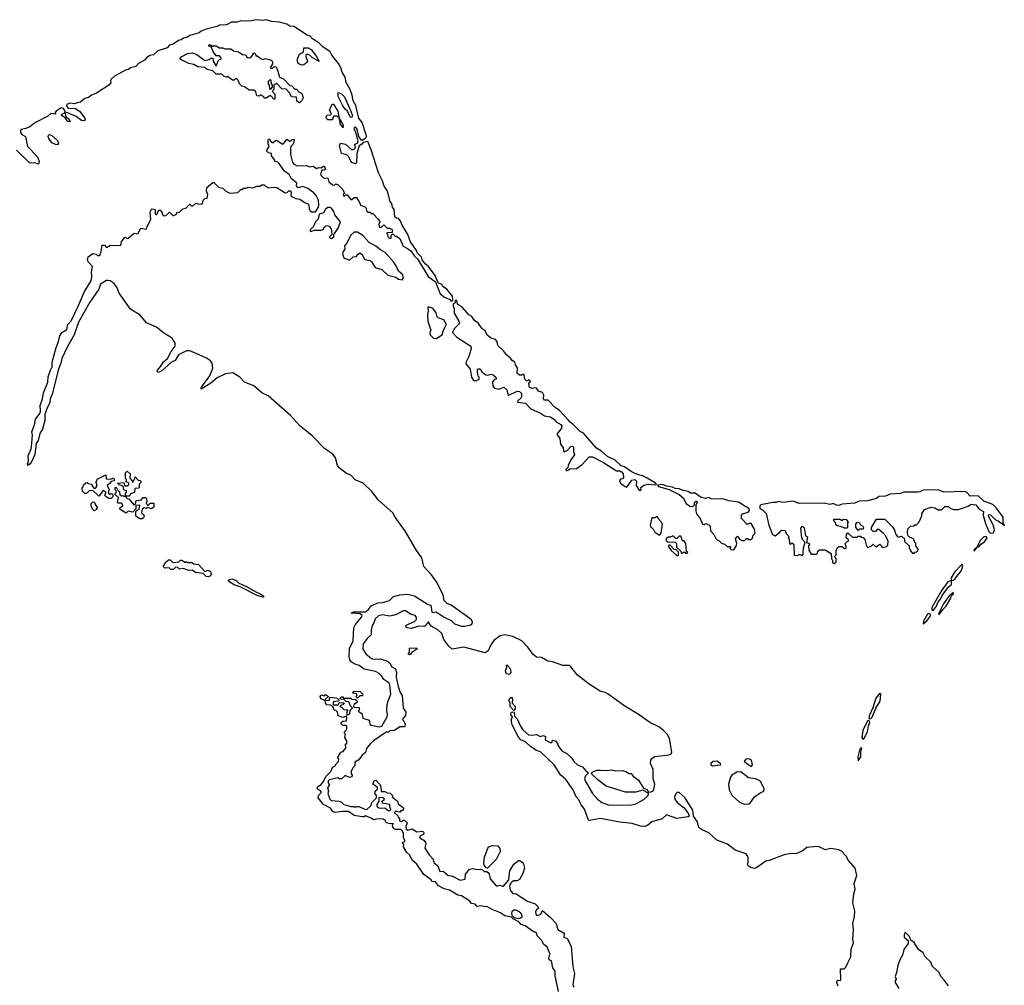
# Model space of a CAD drawing. Extents: x 2293139 to 2515392, y 824115 to 1006937.
# Tile 389 of 417: x 2490402 to 2499036, y 884742 to 893208. Entities that reach past the tile are written whole.
import ezdxf

# ---------------------------------------------------------------- set-up
doc = ezdxf.new("R2010")
doc.units = 0

msp = doc.modelspace()

# ---------------------------------------------------------------- linework, layer by layer
at = {"layer": '0CON10XD'}
for points in [[(2492830, 891755), (2492832.5, 891775), (2492782.5, 891815), (2492765, 891850), (2492725, 891880), (2492675, 891950), (2492665, 891960), (2492640, 891965), (2492640, 891975), (2492610, 892015), (2492610, 892035), (2492585, 892040), (2492570, 892055), (2492571.7, 892068.3), (2492590, 892095), (2492588.3, 892108.3), (2492580, 892115), (2492580, 892155), (2492585, 892160), (2492595, 892160), (2492600, 892145), (2492615, 892130), (2492625, 892130), (2492645, 892150), (2492655, 892152.5), (2492705, 892120), (2492715, 892120), (2492745, 892160), (2492775, 892140), (2492791.7, 892158.3), (2492808.3, 892158.3), (2492807, 892133), (2492800, 892115), (2492780, 892095), (2492777.5, 892075), (2492777.5, 892025), (2492793.3, 891955), (2492803.6, 891943.6), (2492835, 891927.5), (2492915, 891930), (2492945, 891917.5), (2492975, 891923.3), (2493004, 891904), (2493025, 891911.4), (2493045, 891908.8), (2493065, 891922.5), (2493075, 891920), (2493083.3, 891895), (2493075, 891888.8), (2493055, 891890), (2493041.2, 891855), (2493045, 891842.5), (2493065, 891822.5), (2493075, 891817.5), (2493105, 891820), (2493112.5, 891785), (2493145, 891760), (2493161.7, 891758.3), (2493175, 891767.5), (2493195, 891760), (2493235, 891720), (2493250, 891685), (2493240, 891675), (2493245, 891660), (2493258.3, 891671.7), (2493275, 891672.5), (2493305, 891630), (2493315, 891630), (2493335, 891650), (2493358.3, 891648.3), (2493360, 891635), (2493380, 891615), (2493391.7, 891581.7), (2493428.3, 891568.3), (2493440, 891555), (2493443, 891533), (2493455, 891520), (2493475, 891520), (2493485, 891510), (2493498.3, 891508.3), (2493545, 891460), (2493560, 891435), (2493552.5, 891415), (2493555, 891390), (2493575, 891390), (2493595, 891410), (2493625, 891380), (2493645, 891380), (2493669.3, 891369.3), (2493668.3, 891341.7), (2493625, 891340), (2493620, 891335), (2493628.3, 891328.3), (2493630, 891305), (2493641.7, 891291.7), (2493658.3, 891291.7), (2493660, 891315), (2493675, 891330), (2493695, 891310), (2493705, 891310), (2493735, 891290), (2493763.6, 891223.6), (2493801.7, 891201.7), (2493835, 891177.5), (2493863.3, 891135), (2493891.7, 891111.7), (2493985, 890956.7), (2494048.8, 890908.8), (2494089.2, 890805), (2494127.5, 890775), (2494173.6, 890753.6), (2494185, 890740), (2494200, 890745), (2494196.5, 890785), (2494147.1, 890845), (2494116.6, 890865), (2494105, 890885.3), (2494072.1, 890902.1), (2494045.7, 890965), (2493986.2, 891045), (2493956.4, 891066.4), (2493931.7, 891101.7), (2493925, 891126), (2493890.5, 891160.5), (2493881.8, 891185), (2493830.5, 891260.5), (2493805.2, 891325), (2493752, 891411.9), (2493742.1, 891445), (2493725, 891463.3), (2493705, 891466.5), (2493690.5, 891480.5), (2493685.6, 891545), (2493672.7, 891565), (2493665, 891597.5), (2493650.8, 891615), (2493626, 891705), (2493598.6, 891748.6), (2493583.5, 891795), (2493548.7, 891865), (2493485, 892068), (2493455, 892138.8), (2493415, 892132), (2493403.7, 892116.3), (2493378.8, 892101.2), (2493359.2, 892035), (2493356.2, 891953.8), (2493346.7, 891943.3), (2493311.2, 891955), (2493289.2, 892005), (2493271.7, 892021.7), (2493224.2, 892035), (2493205.6, 892105), (2493215, 892126.2), (2493257.8, 892117.8), (2493315, 892066.9), (2493336.6, 892073.4), (2493347.1, 892085), (2493340, 892115), (2493365.5, 892124.4), (2493370, 892145), (2493350, 892220), (2493335, 892250), (2493337, 892263), (2493345, 892267.5), (2493357.7, 892247.7), (2493373.6, 892183.6), (2493394.5, 892154.5), (2493405, 892150.8), (2493438.2, 892171.8), (2493442.9, 892185), (2493439.1, 892199.1), (2493406, 892305), (2493377.5, 892345), (2493351.2, 892455), (2493326.4, 892496.4), (2493316.2, 892545), (2493299.1, 892595), (2493266.2, 892656.2), (2493255.4, 892705), (2493228.7, 892748.7), (2493219.5, 892785), (2493197.1, 892825), (2493138.2, 892898.2), (2493125, 892925.3), (2493059.4, 892969.4), (2493024.5, 893005), (2492968.5, 893038.5), (2492945.1, 893065.1), (2492923.1, 893073.1), (2492805, 893147.1), (2492771.2, 893151.2), (2492745, 893167.5), (2492676.2, 893185), (2492611.2, 893191.2), (2492565, 893207.6), (2492535, 893200), (2492475, 893207.8), (2492435, 893196.5), (2492384.8, 893194.8), (2492345, 893197.2), (2492305, 893186.8), (2492260, 893185), (2492215, 893161.8), (2492155, 893160.9), (2492131.4, 893148.6), (2492038.5, 893125), (2491995, 893107.4), (2491975, 893092), (2491895, 893067.8), (2491869, 893051), (2491839.2, 893045), (2491818.8, 893031.2), (2491795, 893025.6), (2491747.5, 892992.5), (2491715, 892983.8), (2491695, 892960.9), (2491614.9, 892935.1), (2491575, 892900), (2491545, 892892.9), (2491515, 892873.3), (2491497, 892853), (2491443.1, 892825), (2491421.4, 892798.6), (2491375, 892785.6), (2491357.6, 892772.4), (2491335, 892769.5), (2491235, 892712.1), (2491205.4, 892685), (2491199.4, 892675), (2491200.8, 892655), (2491184, 892635), (2491075.7, 892565), (2491032.9, 892547.1), (2491005, 892526), (2490973.8, 892516.2), (2490935.8, 892484.2), (2490905, 892480), (2490885, 892470), (2490843.3, 892475), (2490814.6, 892465), (2490811.5, 892451.5), (2490828, 892428), (2490885, 892431.4), (2490926.9, 892406.9), (2490974.5, 892345), (2490976.7, 892333.3), (2490968, 892322), (2490943.9, 892323.9), (2490898.3, 892358.3), (2490817, 892393), (2490801.7, 892388.3), (2490806.7, 892356.7), (2490835.7, 892335.7), (2490846.2, 892315), (2490823.3, 892315), (2490799.3, 892349.3), (2490768.3, 892368.3), (2490771.7, 892378.3), (2490798.3, 892391.7), (2490800, 892405), (2490787.7, 892427.7), (2490765, 892434.3), (2490722.5, 892405), (2490714.2, 892395), (2490715, 892380), (2490675, 892384.4), (2490649.3, 892360.8), (2490535, 892304.6), (2490491.1, 892268.9), (2490457.3, 892252.7), (2490415, 892244.3), (2490408.5, 892235), (2490408.6, 892218.6), (2490421.5, 892201.5), (2490452, 892185), (2490471.1, 892095), (2490558.6, 892005), (2490573.3, 891965), (2490571.7, 891948.3), (2490565, 891940), (2490535, 891953.8), (2490495, 891950), (2490485, 891956), (2490374.4, 892064.4)], [(2492855, 892480), (2492833, 892493), (2492828.3, 892528.3), (2492785, 892530), (2492770, 892565), (2492738.3, 892598.3), (2492701.7, 892601.7), (2492655, 892650), (2492648.3, 892641.7), (2492631.7, 892638.3), (2492630, 892595), (2492620, 892585), (2492621.7, 892571.7), (2492640, 892555), (2492638.3, 892511.7), (2492631.7, 892511.7), (2492605, 892540), (2492595, 892540), (2492565, 892520), (2492545, 892520), (2492540, 892535), (2492515, 892550), (2492501.7, 892538.3), (2492480.7, 892540.7), (2492472.5, 892575), (2492455, 892590), (2492415, 892590), (2492375, 892620), (2492350, 892625), (2492330, 892645), (2492317, 892677), (2492305, 892690), (2492295, 892690), (2492281.7, 892678.3), (2492268.3, 892678.3), (2492225, 892710), (2492215, 892702.5), (2492195, 892710), (2492175, 892730), (2492125, 892730), (2492095, 892760), (2492045, 892770), (2492025, 892790), (2491964, 892794), (2491930, 892815), (2491884.1, 892824.1), (2491810.7, 892860.7), (2491807.5, 892865), (2491823.8, 892885), (2491875, 892912.5), (2491918.6, 892918.6), (2491955, 892902.5), (2492025, 892851.2), (2492062.5, 892857.5), (2492078.3, 892871.7), (2492095, 892870), (2492097.5, 892845), (2492125, 892800), (2492143, 892847), (2492155, 892860), (2492168.3, 892861.7), (2492167.5, 892875), (2492155, 892890), (2492125, 892890), (2492101.7, 892921.7), (2492080, 892970), (2492060, 892975), (2492065, 892990), (2492080, 892985), (2492080, 892970), (2492092.5, 892977.5), (2492125, 892980), (2492155, 892962.5), (2492181.7, 892961.7), (2492205, 892952.5), (2492255, 892952.5), (2492276.2, 892936.2), (2492320, 892925), (2492355, 892902.5), (2492385, 892900), (2492390, 892885), (2492405, 892873.3), (2492430, 892875), (2492448.3, 892901.7), (2492450, 892915), (2492457, 892917), (2492470, 892905), (2492471.7, 892891.7), (2492485, 892890), (2492520, 892865), (2492535, 892860), (2492555, 892866.7), (2492611.7, 892851.7), (2492620, 892835), (2492619.3, 892820.7), (2492600, 892785), (2492615, 892780), (2492633, 892797), (2492650, 892795), (2492667, 892757), (2492680, 892705), (2492715, 892690), (2492771.7, 892631.7), (2492788.3, 892628.3), (2492815, 892600), (2492828.3, 892598.3), (2492851.7, 892571.7), (2492865, 892570), (2492875, 892560), (2492887.5, 892525), (2492878.3, 892501.7), (2492855, 892480)], [(2492875, 892808.8), (2492850.4, 892820.5), (2492837.7, 892837.7), (2492838.1, 892865), (2492854.4, 892905.6), (2492890, 892925), (2492895, 892962.5), (2492931.2, 892961.2), (2492956.7, 892945), (2493004, 892885), (2493028.3, 892841.7), (2492968, 892875), (2492947.8, 892897.8), (2492922.5, 892905), (2492911.8, 892898.2), (2492910.4, 892885), (2492926, 892845), (2492924, 892836), (2492895, 892813.3), (2492875, 892808.8)], [(2492605, 892600), (2492620, 892615), (2492620, 892635), (2492610, 892645), (2492608.3, 892678.3), (2492595, 892680), (2492580, 892665), (2492580, 892645), (2492590, 892635), (2492593, 892603), (2492605, 892600)], [(2493305, 892350), (2493300, 892355), (2493276.7, 892406.7), (2493255, 892423.8), (2493235, 892453.8), (2493196.2, 892535), (2493195, 892570), (2493225, 892557.5), (2493250.7, 892530.7), (2493306.4, 892406.4), (2493320, 892365), (2493315, 892352.5), (2493305, 892350)], [(2493145, 892330), (2493105, 892330), (2493091.7, 892341.7), (2493090, 892355), (2493095, 892370), (2493127, 892373), (2493137, 892383), (2493120, 892415), (2493143.3, 892466.7), (2493155, 892467.5), (2493193.3, 892405), (2493200, 892355), (2493195, 892352.5), (2493185, 892362.5), (2493158.3, 892361.7), (2493148.3, 892351.7), (2493145, 892330)], [(2493235, 892260), (2493228.3, 892278.3), (2493212.5, 892295), (2493210, 892330), (2493202.5, 892335), (2493205, 892350), (2493210, 892330), (2493215, 892330), (2493217.5, 892315), (2493235, 892290), (2493240, 892275), (2493235, 892260)], [(2490735, 892112), (2490715, 892112.5), (2490685, 892128), (2490658.6, 892165), (2490651.4, 892185), (2490655, 892196.2), (2490665, 892200.8), (2490685, 892192.9), (2490735, 892148), (2490742, 892125), (2490735, 892112)], [(2494475, 885431.2), (2494445, 885437.5), (2494415, 885432.5), (2494395, 885452.5), (2494365, 885457.5), (2494349.3, 885479.3), (2494276.1, 885526.1), (2494245, 885532.5), (2494170, 885575), (2494125, 885586.7), (2494075, 885612.5), (2494048.3, 885648.3), (2494015, 885652.5), (2494010, 885665), (2493945, 885712.5), (2493885, 885802.5), (2493845, 885840), (2493822.3, 885882.3), (2493796, 885905), (2493767.5, 885955), (2493770, 885975), (2493761.7, 885981.7), (2493760, 885995), (2493778.3, 886001.7), (2493780, 886015), (2493767.5, 886035), (2493766.7, 886075), (2493756.7, 886095), (2493745, 886107.5), (2493697, 886107), (2493685, 886112.5), (2493673, 886127), (2493672.5, 886147.5), (2493680, 886160), (2493645, 886157.5), (2493615, 886170), (2493606.4, 886186.4), (2493589.3, 886199.3), (2493545, 886200), (2493505, 886192.5), (2493485, 886207.5), (2493435, 886227.5), (2493421.7, 886218.3), (2493405, 886217.5), (2493335, 886230), (2493286.4, 886266.4), (2493235, 886266.7), (2493165, 886256.7), (2493147, 886267), (2493127.5, 886295), (2493065, 886327.5), (2493020, 886385), (2493022.5, 886405), (2493047.5, 886435), (2493038.3, 886448.3), (2493010, 886465), (2493017.5, 886485), (2493045, 886502.5), (2493063.3, 886525), (2493090, 886575), (2493130, 886615), (2493140.7, 886639.3), (2493147, 886653), (2493166.4, 886663.6), (2493176.4, 886683.6), (2493197.5, 886705), (2493200, 886725), (2493190, 886735), (2493215, 886780), (2493225, 886790), (2493238.3, 886791.7), (2493262.5, 886825), (2493260, 886855), (2493270, 886865), (2493270, 886885), (2493252.5, 886915), (2493260, 886945), (2493250, 886955), (2493250, 886965), (2493270, 886985), (2493270, 887015), (2493265, 887020), (2493235, 887020), (2493220, 887035), (2493220, 887045), (2493235, 887057.5), (2493268.3, 887061.7), (2493270, 887085), (2493265, 887100), (2493235, 887090), (2493193.6, 887103.6), (2493190, 887135), (2493175, 887150), (2493160, 887155), (2493147.5, 887187.5), (2493126.7, 887196.7), (2493095, 887200), (2493083.8, 887215), (2493080, 887240), (2493044.1, 887254.1), (2493037.5, 887275), (2493041.7, 887288.3), (2493075, 887280), (2493085, 887290), (2493110, 887275), (2493081.7, 887248.3), (2493080, 887240), (2493118.3, 887241.7), (2493122.5, 887267.5), (2493175, 887262.5), (2493190, 887255), (2493200, 887245), (2493198.3, 887231.7), (2493151.7, 887228.3), (2493150, 887205), (2493155, 887200), (2493195, 887200), (2493205, 887220), (2493248.3, 887218.3), (2493235, 887200), (2493221.7, 887198.3), (2493210, 887185), (2493225, 887180), (2493245, 887160), (2493278.3, 887158.3), (2493270, 887145), (2493270, 887115), (2493275, 887110), (2493298.3, 887121.7), (2493300, 887155), (2493320, 887175), (2493303, 887193), (2493288.3, 887228.3), (2493265, 887230), (2493248.3, 887248.3), (2493215, 887250), (2493211.7, 887258.3), (2493225, 887270), (2493235, 887270), (2493245, 887260), (2493305, 887260), (2493315, 887250), (2493348.3, 887248.3), (2493358.3, 887238.3), (2493360, 887225), (2493345, 887210), (2493335, 887210), (2493330, 887185), (2493335, 887180), (2493378.3, 887178.3), (2493380, 887155), (2493370, 887145), (2493402.5, 887125), (2493410, 887085), (2493466.4, 887066.4), (2493472.5, 887032.5), (2493483, 887023), (2493555, 887008.8), (2493576.7, 887013.3), (2493623.3, 887095), (2493627.5, 887115), (2493621.2, 887155), (2493623.8, 887205), (2493632.5, 887235), (2493656.2, 887295), (2493648.6, 887375), (2493640, 887395), (2493595, 887422), (2493575, 887456), (2493555, 887475.7), (2493522.3, 887492.3), (2493422.3, 887512.3), (2493380, 887545), (2493335, 887560), (2493308.1, 887578.1), (2493296, 887595), (2493291.4, 887625), (2493294.3, 887694.3), (2493325, 887762.5), (2493333.2, 887876.8), (2493345.6, 887904.4), (2493400.6, 887969.4), (2493405.8, 887985), (2493387.5, 887997.5), (2493307.5, 888005), (2493330, 888015), (2493435, 888016.6), (2493457.4, 888032.6), (2493485, 888069.5), (2493543.8, 888095), (2493582.9, 888097.1), (2493645, 888115.4), (2493680.6, 888149.4), (2493735, 888166.5), (2493805, 888171.8), (2493863.8, 888156.2), (2493985, 888081.1), (2494006, 888075), (2494015, 888014), (2494025, 888009.4), (2494055, 888017.5), (2494125, 887968.2), (2494185, 887941.5), (2494215, 887910.8), (2494275, 887891.2), (2494305, 887889.7), (2494355, 887900.7), (2494368.4, 887911.6), (2494371.3, 887925), (2494363.2, 887945), (2494348.9, 887958.9), (2494185.6, 888075.6), (2494150.5, 888090.5), (2494124.6, 888114.6), (2494114.6, 888165), (2494058.1, 888278.1), (2494011.9, 888341.9), (2493945.4, 888415), (2493928.2, 888488.2), (2493880.3, 888555), (2493785, 888720.5), (2493694.1, 888845), (2493675.5, 888885.5), (2493547.7, 888995), (2493490.3, 889070.3), (2493413.4, 889143.4), (2493344.1, 889174.1), (2493305, 889214.4), (2493268.9, 889228.9), (2493205, 889277.5), (2493189.4, 889299.4), (2493170.9, 889365), (2493147.9, 889397.9), (2493076.5, 889445), (2492968.1, 889558.1), (2492855, 889650.4), (2492776.6, 889736.6), (2492580.6, 889909.4), (2492525.5, 889935), (2492455, 889997.7), (2492375, 890029.1), (2492331.4, 890075), (2492272.5, 890112.5), (2492208.2, 890101.8), (2492135, 890068.6), (2492078, 890022), (2491995, 889967.5), (2491990, 889975), (2491996.2, 889985), (2492068.6, 890085), (2492096.2, 890153.8), (2492089.6, 890195), (2492076.3, 890216.3), (2492040.4, 890240.4), (2491975, 890270.8), (2491895, 890303.5), (2491865, 890305.6), (2491795, 890268), (2491765, 890218.8), (2491733.3, 890205), (2491645, 890126.2), (2491615, 890113.3), (2491608.8, 890125), (2491612, 890135), (2491641.2, 890168.8), (2491663, 890207), (2491697.5, 890237.5), (2491731.3, 890298.7), (2491765.5, 890345), (2491765, 890372.5), (2491739.1, 890415), (2491665, 890460), (2491601.4, 890511.4), (2491515, 890548.6), (2491458.5, 890618.5), (2491375, 890669.2), (2491275, 890809.2), (2491256.5, 890856.5), (2491231.4, 890895), (2491197.2, 890917.2), (2491175, 890921.9), (2491165, 890921.4), (2491111.9, 890888.1), (2491096.7, 890845), (2491018, 890732), (2490918.5, 890555), (2490880.5, 890445), (2490822, 890342), (2490772.1, 890237.9), (2490765.6, 890205), (2490741.4, 890145), (2490687.5, 889925), (2490669.2, 889885), (2490667.9, 889852.1), (2490640, 889795), (2490624.2, 889745), (2490623, 889693), (2490602.7, 889617.3), (2490580.4, 889579.5), (2490565, 889517.5), (2490548.3, 889491.7), (2490533.8, 889395), (2490502.5, 889325), (2490495, 889312.5), (2490475, 889300), (2490470, 889315), (2490477.5, 889322.5), (2490480, 889345), (2490476.7, 889385), (2490503.3, 889445), (2490507, 889467), (2490513.8, 889565), (2490510, 889595), (2490533.3, 889655), (2490540, 889705), (2490578, 889755), (2490584.1, 889775.9), (2490582.5, 889825), (2490603.3, 889883.3), (2490610, 889935), (2490650.3, 890029.7), (2490652.1, 890077.9), (2490671.2, 890135), (2490688, 890165), (2490687.5, 890205), (2490723.3, 890335), (2490744.2, 890385), (2490753.4, 890436.6), (2490773.4, 890466.6), (2490815, 890492.5), (2490824.3, 890535), (2490853, 890567), (2490919.1, 890700.9), (2490970.5, 890825), (2491030.4, 890919.6), (2491035.4, 890955.5), (2491031.4, 890995), (2491040, 891045), (2491003.8, 891085), (2490997.5, 891105), (2491001.7, 891128.3), (2491045, 891157.5), (2491071.7, 891151.7), (2491085, 891140), (2491105, 891140), (2491117.5, 891175), (2491125, 891230), (2491145, 891230), (2491165, 891210), (2491198.3, 891231.7), (2491255, 891227.5), (2491288.3, 891231.7), (2491295, 891260), (2491325, 891300), (2491345, 891290), (2491355, 891292.5), (2491405, 891337.5), (2491438.3, 891331.7), (2491465, 891380), (2491515, 891370), (2491520, 891395), (2491535, 891420), (2491551.7, 891458.3), (2491547.5, 891515), (2491553, 891537), (2491565, 891550), (2491590, 891545), (2491590, 891505), (2491595, 891500), (2491605, 891500), (2491620, 891535), (2491635, 891540), (2491652.5, 891515), (2491653, 891503), (2491668.3, 891488.3), (2491685, 891490), (2491715, 891520), (2491745, 891490), (2491755, 891490), (2491778.3, 891501.7), (2491781.7, 891518.3), (2491805, 891520), (2491831.7, 891548.3), (2491860, 891555), (2491895, 891590), (2491915, 891570), (2491943, 891597), (2491955, 891600), (2491963, 891593), (2491995, 891590), (2492007, 891603), (2492010, 891625), (2492025, 891640), (2492047, 891643), (2492052.5, 891675), (2492040, 891705), (2492043, 891737), (2492095, 891780), (2492105, 891780), (2492145, 891740), (2492185, 891730), (2492210, 891705), (2492245, 891687.5), (2492315, 891692.5), (2492341.7, 891718.3), (2492355, 891720), (2492365, 891730), (2492385, 891730), (2492405, 891740), (2492446.4, 891733.6), (2492485, 891747.5), (2492511.7, 891748.3), (2492525, 891760), (2492545, 891760), (2492557, 891747), (2492585, 891733.3), (2492635, 891740), (2492657, 891737), (2492730.6, 891690.6), (2492747.1, 891692.9), (2492762.4, 891707.6), (2492775, 891707.1), (2492783.3, 891695), (2492780, 891665), (2492785, 891657.5), (2492825, 891640), (2492860, 891635), (2492905, 891603.3), (2492925, 891596.7), (2492936.7, 891585), (2492940.7, 891550.7), (2492950.7, 891530.7), (2492965, 891522.5), (2492997, 891523), (2493022.5, 891565), (2493026.7, 891585), (2493023.8, 891625), (2493002, 891665), (2492980.2, 891690.2), (2492928.3, 891728.3), (2492885, 891744.3), (2492844.6, 891734.6), (2492831.8, 891741.8), (2492830, 891755)], [(2493135, 891290), (2493157, 891303), (2493157.5, 891325), (2493195, 891380), (2493215.9, 891435.9), (2493166, 891496), (2493155.8, 891525.8), (2493136.7, 891555), (2493125, 891562.5), (2493105, 891562.5), (2493083.6, 891546.4), (2493066.1, 891513.9), (2493027, 891503), (2493020.7, 891459.3), (2492997.5, 891435), (2492977.5, 891395), (2492950, 891365), (2492950, 891355), (2492955, 891350), (2492987, 891363), (2493046.7, 891363.3), (2493068.3, 891371.7), (2493070, 891385), (2493083, 891397), (2493095, 891402.5), (2493115, 891396.7), (2493132.5, 891375), (2493137.5, 891355), (2493140, 891325), (2493120, 891305), (2493121.7, 891291.7), (2493135, 891290)], [(2493755, 890927.5), (2493768, 890945), (2493758.8, 890975), (2493723.3, 891003.3), (2493707.5, 891045), (2493680, 891085), (2493607.7, 891167.7), (2493565, 891188.8), (2493525, 891221.2), (2493467.5, 891255), (2493410, 891315), (2493364.2, 891344.2), (2493335, 891345.5), (2493302.5, 891315), (2493270.7, 891249.3), (2493251.2, 891225), (2493252.5, 891195), (2493237.5, 891175), (2493232.5, 891155), (2493245, 891120), (2493295, 891100), (2493325, 891127.5), (2493358.3, 891131.7), (2493360, 891145), (2493385, 891162.5), (2493405, 891150), (2493421.7, 891111.7), (2493430, 891105), (2493475, 891096.7), (2493487.5, 891085), (2493520, 891035), (2493578.3, 891018.3), (2493629.3, 890969.3), (2493700, 890950), (2493724.1, 890934.1), (2493755, 890927.5)], [(2494055, 890412.5), (2494106.7, 890445), (2494117.5, 890485), (2494143.3, 890535), (2494122.5, 890575), (2494073, 890593), (2494062.5, 890602.5), (2494055, 890637.5), (2494026.7, 890675), (2493985, 890690), (2493980, 890685), (2493983.3, 890655), (2493977.5, 890615), (2493982.5, 890565), (2494006.7, 890485), (2494000, 890465), (2494002.5, 890445), (2494030, 890415), (2494055, 890412.5)], [(2495845, 889080), (2495851.7, 889088.3), (2495850, 889105), (2495874.1, 889125.9), (2495915, 889134.4), (2495971.8, 889128.2), (2495986.2, 889133.8), (2495977.3, 889145), (2495905, 889189.4), (2495865, 889209.7), (2495827.6, 889217.6), (2495771.5, 889241.5), (2495705, 889287.8), (2495677.1, 889297.1), (2495625, 889344.7), (2495557.1, 889377.1), (2495504.3, 889425), (2495460.5, 889450.5), (2495345, 889582.3), (2495316.8, 889596.8), (2495255, 889660), (2495227.6, 889677.6), (2495215, 889697.5), (2495135, 889780), (2495096.2, 889806.2), (2495035, 889872.5), (2495005, 889872.5), (2494995, 889882.5), (2494997.5, 889915), (2494985, 889939.2), (2494951.7, 889951.7), (2494935, 889975.8), (2494915, 889980), (2494895, 889974.5), (2494873.7, 889983.7), (2494866.7, 890015), (2494867.5, 890022.5), (2494880, 890030), (2494878.8, 890038.8), (2494865, 890050), (2494855, 890040), (2494845, 890042.5), (2494832.5, 890055), (2494825, 890090), (2494815, 890100), (2494805, 890090), (2494785, 890090), (2494765, 890110), (2494767.8, 890155), (2494750.6, 890180.6), (2494743.3, 890205), (2494719.4, 890219.4), (2494705, 890240), (2494670, 890270), (2494645, 890305.9), (2494598.2, 890348.2), (2494590.6, 890360.6), (2494588.3, 890385), (2494575, 890402.8), (2494536.1, 890416.1), (2494500.4, 890440.5), (2494485, 890483.1), (2494457.4, 890497.4), (2494426.5, 890545), (2494389.4, 890569.4), (2494366.2, 890605), (2494339.2, 890619.2), (2494285, 890685.3), (2494240, 890715), (2494235, 890745.4), (2494220, 890745), (2494220, 890725), (2494202.5, 890717.5), (2494203.6, 890696.4), (2494213.3, 890675), (2494212.5, 890635), (2494253.8, 890565), (2494257.5, 890545), (2494211.2, 890498.8), (2494196.7, 890465), (2494234.3, 890424.3), (2494357.5, 890345), (2494360, 890325), (2494340, 890255), (2494317.5, 890207.5), (2494315, 890190), (2494351.2, 890145), (2494363.3, 890075), (2494382.5, 890045), (2494406.4, 890043.6), (2494430, 890055), (2494430, 890075), (2494423, 890083), (2494417, 890117), (2494417.5, 890135), (2494425, 890147.5), (2494436.4, 890146.4), (2494457, 890117), (2494490, 890095), (2494505, 890092.5), (2494535, 890100), (2494553.6, 890093.6), (2494577.5, 890075), (2494580, 890065), (2494580, 890055), (2494565, 890052.5), (2494548.3, 890031.7), (2494550, 889995), (2494567, 889977), (2494603, 889967), (2494647, 889987), (2494672.7, 889962.7), (2494684.2, 889914.2), (2494765, 889950.7), (2494785, 889947.2), (2494800.9, 889930.9), (2494802.8, 889905), (2494798.5, 889891.5), (2494770, 889865), (2494767.5, 889855), (2494836.8, 889846.8), (2494885, 889796.2), (2494968.3, 889758.3), (2495004.2, 889734.2), (2495056.4, 889726.4), (2495085, 889706.2), (2495105, 889682), (2495147.7, 889657.7), (2495156.2, 889645), (2495153.3, 889625), (2495112.5, 889575), (2495137.5, 889535), (2495143.3, 889485), (2495167.5, 889455), (2495170, 889425), (2495175, 889420), (2495205, 889432.5), (2495235, 889466.7), (2495249.3, 889469.3), (2495259.3, 889459.3), (2495257.5, 889425), (2495266.4, 889393.6), (2495235, 889350), (2495211.7, 889298.3), (2495208.3, 889281.7), (2495190, 889265), (2495193, 889253), (2495215, 889260), (2495225, 889270), (2495285, 889273.3), (2495335, 889306.7), (2495396.2, 889373.8), (2495425, 889374.3), (2495521.9, 889325), (2495635, 889253.3), (2495665, 889253.8), (2495678, 889245), (2495693.8, 889225), (2495697.5, 889195), (2495688.3, 889181.7), (2495671.7, 889178.3), (2495662.5, 889165), (2495670, 889145), (2495710, 889115), (2495725, 889110), (2495770.4, 889169.5), (2495796.7, 889175), (2495811.7, 889161.7), (2495807.5, 889125), (2495812.5, 889115), (2495835, 889082.5), (2495845, 889080)], [(2491205, 889010), (2491185, 889010), (2491160, 889025), (2491150, 889035), (2491160, 889065), (2491135, 889080), (2491095, 889030), (2491045, 889080), (2491013, 889077), (2490987, 889053), (2490973, 889053), (2490953, 889073), (2490950, 889105), (2490958.3, 889111.7), (2490961.7, 889128.3), (2490981.7, 889148.3), (2490995, 889150), (2491005, 889140), (2491030, 889135), (2491051.7, 889101.7), (2491068.3, 889101.7), (2491080, 889115), (2491080, 889135), (2491070, 889155), (2491078.3, 889161.7), (2491081.7, 889178.3), (2491157, 889217), (2491161.7, 889181.7), (2491201.7, 889178.3), (2491225, 889190), (2491230, 889175), (2491230, 889165), (2491205, 889160), (2491196.4, 889143.6), (2491170, 889125), (2491187.5, 889085), (2491180, 889075), (2491181.7, 889051.7), (2491215, 889050), (2491220, 889045), (2491220, 889025), (2491205, 889010)], [(2491475, 888832.5), (2491455, 888832.5), (2491420, 888855), (2491420, 888895), (2491431.7, 888908.3), (2491450, 888915), (2491455, 888950), (2491421.7, 888948.3), (2491421.7, 888918.3), (2491395, 888890), (2491355, 888897.5), (2491335, 888880), (2491283, 888913), (2491281.7, 888928.3), (2491307.5, 888945), (2491305, 888960), (2491295, 888970), (2491265, 888970), (2491260, 888975), (2491267.5, 889017.5), (2491240, 889045), (2491240, 889055), (2491250, 889065), (2491248.3, 889078.3), (2491240, 889085), (2491240, 889105), (2491247, 889107), (2491255, 889100), (2491261.7, 889081.7), (2491277, 889067), (2491281.7, 889041.7), (2491295, 889032.5), (2491307.5, 889037.5), (2491315, 889030), (2491330, 889030), (2491330, 889055), (2491340, 889065), (2491338.3, 889078.3), (2491325, 889080), (2491315, 889090), (2491308.3, 889118.3), (2491275, 889130), (2491260, 889145), (2491315, 889150), (2491325, 889120), (2491345, 889120), (2491358.3, 889131.7), (2491360, 889145), (2491355, 889150), (2491330, 889155), (2491340, 889165), (2491340, 889175), (2491330, 889185), (2491330, 889235), (2491345, 889250), (2491370, 889225), (2491368.3, 889188.3), (2491390, 889165), (2491391.7, 889151.7), (2491398.3, 889151.7), (2491400, 889165), (2491410, 889175), (2491415, 889200), (2491441.7, 889171.7), (2491458.3, 889168.3), (2491470, 889155), (2491450, 889135), (2491450, 889105), (2491445, 889100), (2491411.7, 889098.3), (2491408.3, 889061.7), (2491375, 889050), (2491365, 889030), (2491330, 889030), (2491331.7, 889021.7), (2491345, 889010), (2491358.3, 889008.3), (2491405, 888950), (2491417.5, 888962.5), (2491425, 888992.5), (2491471.7, 888998.3), (2491485, 889020), (2491505, 889020), (2491515, 889010), (2491517.5, 888985), (2491510, 888965), (2491525, 888950), (2491535, 888950), (2491545, 888967.5), (2491575, 888970), (2491580, 888965), (2491580, 888935), (2491555, 888920), (2491525, 888930), (2491515, 888922.5), (2491495, 888927.5), (2491477.5, 888915), (2491470, 888885), (2491488.3, 888868.3), (2491492.5, 888855), (2491488.3, 888841.7), (2491475, 888832.5)], [(2496665, 888560), (2496688.3, 888598.3), (2496690, 888615), (2496680, 888655), (2496695, 888680), (2496713.3, 888653.3), (2496733, 888643), (2496757, 888643), (2496775, 888660), (2496785, 888660), (2496795, 888650), (2496815, 888650), (2496828.3, 888661.7), (2496833, 888687), (2496850, 888705), (2496845, 888740), (2496815, 888790), (2496798.3, 888791.7), (2496781.7, 888781.7), (2496730, 888835), (2496730, 888865), (2496740, 888875), (2496788.8, 888891.2), (2496800, 888905), (2496799.6, 888919.5), (2496705, 888978.5), (2496618.8, 888988.8), (2496575, 889003.3), (2496466.4, 889006.4), (2496445, 889020), (2496415, 889010), (2496378.1, 889018.1), (2496325.1, 889055.1), (2496286.1, 889056.1), (2496265, 889071.7), (2496219.4, 889079.4), (2496185, 889094.8), (2496148.5, 889098.5), (2496125, 889110.2), (2496076.7, 889116.7), (2496035, 889133), (2495993.8, 889126.2), (2496004.2, 889115), (2496097.5, 889087.5), (2496184, 889045), (2496220, 889015), (2496247.5, 888965), (2496277.5, 888942.5), (2496305, 888940), (2496320, 888955), (2496320, 888975), (2496333, 888987), (2496340, 888985), (2496342.5, 888975), (2496330, 888955), (2496331.7, 888898.3), (2496337.5, 888875), (2496370, 888835), (2496390, 888785), (2496405, 888780), (2496411.7, 888788.3), (2496425, 888790), (2496431.7, 888781.7), (2496445, 888780), (2496457, 888767), (2496460, 888725), (2496487.5, 888695), (2496505, 888660), (2496520, 888645), (2496535, 888640), (2496555, 888617.5), (2496585, 888610), (2496605, 888590), (2496638.3, 888588.3), (2496630, 888575), (2496641.7, 888561.7), (2496665, 888560)], [(2497545, 888440), (2497560, 888455), (2497560, 888485), (2497551.7, 888491.7), (2497550, 888505), (2497560, 888515), (2497560, 888555), (2497570, 888575), (2497585, 888590), (2497615, 888590), (2497635, 888570), (2497650, 888575), (2497650, 888595), (2497641.7, 888601.7), (2497640, 888615), (2497655, 888630), (2497670, 888635), (2497668.3, 888648.3), (2497650, 888665), (2497652.5, 888695), (2497665, 888710), (2497705, 888670), (2497745, 888670), (2497755, 888680), (2497775, 888680), (2497781.7, 888671.7), (2497798.3, 888668.3), (2497811.7, 888651.7), (2497823, 888603), (2497835, 888580), (2497868.3, 888591.7), (2497885, 888610), (2497905, 888590), (2497915, 888590), (2497945, 888610), (2497960, 888595), (2497965, 888580), (2498005, 888590), (2498015, 888600), (2498016.2, 888635), (2497992.5, 888685), (2497975, 888702.5), (2497935, 888737.5), (2497925, 888740), (2497905, 888720), (2497885, 888720), (2497870, 888735), (2497870, 888755), (2497915, 888830), (2497988.3, 888828.3), (2498055, 888760), (2498073.3, 888733.3), (2498083.3, 888695), (2498095, 888680), (2498105, 888670), (2498135, 888680), (2498160, 888655), (2498161.7, 888631.7), (2498200, 888595), (2498200, 888575), (2498210, 888565), (2498210, 888555), (2498231.7, 888531.7), (2498245, 888530), (2498251.7, 888538.3), (2498268.3, 888541.7), (2498278.3, 888551.7), (2498280, 888565), (2498260, 888595), (2498260, 888615), (2498250, 888625), (2498240, 888655), (2498205, 888670), (2498193, 888683), (2498187.5, 888705), (2498190, 888745), (2498211.7, 888768.3), (2498245, 888770), (2498251.7, 888778.3), (2498265, 888780), (2498290, 888805), (2498311.7, 888858.3), (2498312.5, 888875), (2498335, 888912.5), (2498395, 888932.5), (2498427, 888927), (2498455, 888910), (2498485, 888910), (2498515, 888940), (2498545, 888940), (2498563, 888923), (2498595, 888912.5), (2498635, 888913.3), (2498717.7, 888942.3), (2498745, 888960), (2498785, 888953.3), (2498815.4, 888915.4), (2498852.5, 888895), (2498850, 888865), (2498871.1, 888791.1), (2498900.9, 888720.9), (2498915, 888706.7), (2498940.3, 888709.7), (2498950, 888735), (2498938.2, 888778.2), (2498896.7, 888855), (2498900, 888870), (2498915, 888867.5), (2498955, 888826.7), (2498985, 888812.5), (2499030, 888780), (2499035, 888770), (2499035.5, 888785), (2499027, 888787), (2499025.2, 888845), (2498966.3, 888925), (2498935, 888955.8), (2498857.1, 888987.1), (2498805, 889034.3), (2498735, 889031.2), (2498705, 889064.2), (2498685, 889070.3), (2498505, 889066.2), (2498455, 889087), (2498325, 889083.6), (2498295, 889068.6), (2498275, 889065.9), (2498153.3, 889066.7), (2498125, 889053.6), (2498035, 889048.5), (2497995, 889029), (2497935, 889026.7), (2497915, 889010.9), (2497835, 888988.8), (2497763.3, 888985), (2497725, 888968), (2497615, 888960), (2497585, 888947.5), (2497565, 888950.4), (2497535, 888966.3), (2497505, 888956.2), (2497455, 888968.7), (2497237.1, 888967.1), (2497185, 888986.4), (2497095, 888975.8), (2497055, 888982.9), (2497035, 888974.3), (2497005, 888974.3), (2496900, 888955), (2496892.5, 888945), (2496893, 888923), (2496915, 888910), (2496947, 888877), (2496970, 888775), (2497002.5, 888695), (2497025, 888682.5), (2497065, 888712.5), (2497075, 888727.5), (2497085, 888732.5), (2497115, 888730), (2497123, 888703), (2497150, 888675), (2497140, 888665), (2497150, 888655), (2497151.7, 888611.7), (2497165, 888610), (2497175, 888620), (2497190, 888605), (2497193.6, 888513.6), (2497225, 888510), (2497235, 888520), (2497245, 888520), (2497265, 888510), (2497272.5, 888525), (2497273.9, 888576.1), (2497290, 888625), (2497265, 888650), (2497260, 888665), (2497251.2, 888748.8), (2497265, 888767.5), (2497281.7, 888751.7), (2497293, 888683), (2497310, 888675), (2497300, 888625), (2497318.3, 888618.3), (2497330, 888605), (2497320, 888595), (2497323, 888557), (2497341.7, 888521.7), (2497388.3, 888521.7), (2497398.3, 888531.7), (2497401.7, 888548.3), (2497415, 888560), (2497465, 888560), (2497518.3, 888528.3), (2497520, 888485), (2497530, 888465), (2497530, 888445), (2497545, 888440)], [(2491055, 888902.5), (2491040, 888915), (2491030, 888945), (2491030, 888965), (2491045, 888980), (2491058.3, 888978.3), (2491061.7, 888961.7), (2491081.7, 888931.7), (2491076.4, 888913.6), (2491055, 888902.5)], [(2496015, 888690), (2496027.5, 888705), (2496037.5, 888785), (2496027.5, 888805), (2496000, 888835), (2495995, 888850), (2495985, 888850), (2495975, 888840), (2495945, 888840), (2495930, 888775), (2495933, 888763), (2495959.3, 888739.3), (2495970, 888715), (2496005, 888690), (2496015, 888690)], [(2497655, 888750), (2497635, 888750), (2497600, 888765), (2497569.3, 888769.3), (2497557.5, 888785), (2497555, 888800), (2497540, 888815), (2497541.7, 888828.3), (2497595, 888830), (2497605, 888820), (2497615, 888820), (2497625, 888830), (2497650, 888825), (2497667.5, 888805), (2497660, 888795), (2497660, 888755), (2497655, 888750)], [(2497755, 888730), (2497733, 888757), (2497733.3, 888785), (2497745, 888802.5), (2497766.4, 888796.4), (2497775, 888780), (2497796.4, 888766.4), (2497800, 888755), (2497798.3, 888741.7), (2497765, 888740), (2497755, 888730)], [(2496255, 888530), (2496260, 888535), (2496250, 888545), (2496242.5, 888615), (2496228.3, 888638.3), (2496215, 888640), (2496198.3, 888678.3), (2496185, 888680), (2496165, 888660), (2496155, 888660), (2496135, 888680), (2496125, 888680), (2496105, 888670), (2496088.3, 888671.7), (2496070, 888655), (2496071.7, 888641.7), (2496085, 888630), (2496148.3, 888628.3), (2496160, 888615), (2496161.7, 888581.7), (2496198.3, 888548.3), (2496201.7, 888531.7), (2496215, 888530), (2496221.7, 888538.3), (2496235, 888540), (2496241.7, 888531.7), (2496255, 888530)], [(2496175, 888510), (2496180, 888515), (2496178.3, 888538.3), (2496158.3, 888558.3), (2496141.7, 888561.7), (2496105, 888600), (2496095, 888600), (2496090, 888595), (2496092.5, 888585), (2496113.6, 888553.6), (2496165, 888510), (2496175, 888510)], [(2498775, 888550), (2498798.3, 888581.7), (2498815, 888588.8), (2498830.5, 888609.5), (2498860.8, 888629.2), (2498884.3, 888665), (2498877.3, 888677.3), (2498855, 888674.2), (2498826.9, 888645), (2498791.7, 888578.3), (2498771.2, 888565), (2498767.5, 888555), (2498775, 888550)], [(2492055, 888322.5), (2492036.4, 888326.4), (2492011.7, 888351.7), (2491945, 888360), (2491915, 888380), (2491885, 888377.5), (2491835, 888397.5), (2491805, 888390), (2491785, 888406.7), (2491770, 888405), (2491751.7, 888388.3), (2491728.3, 888388.3), (2491711.7, 888401.7), (2491675, 888400), (2491660, 888415), (2491687.5, 888455), (2491708.3, 888471.7), (2491721.7, 888471.7), (2491741.7, 888451.7), (2491755, 888448.8), (2491796.4, 888453.6), (2491811.7, 888468.3), (2491825, 888470), (2491855, 888450), (2491865, 888457.5), (2491875, 888450), (2491915, 888447.5), (2491928.3, 888438.3), (2491971.7, 888431.7), (2492025, 888370), (2492055, 888380), (2492067, 888377), (2492075, 888370), (2492081.2, 888345), (2492075, 888332.5), (2492055, 888322.5)], [(2498405, 888029.2), (2498415, 888031.4), (2498441.1, 888065), (2498451.7, 888098.3), (2498475, 888126.2), (2498491.1, 888158.9), (2498545, 888234), (2498572, 888255), (2498571.7, 888288.3), (2498600, 888300), (2498660.5, 888379.5), (2498672, 888422), (2498665, 888433.8), (2498599.5, 888365), (2498569.4, 888315), (2498569.3, 888290.7), (2498540.9, 888279.1), (2498486.7, 888205), (2498399.5, 888055), (2498399.2, 888035), (2498405, 888029.2)], [(2492535, 888143.8), (2492485, 888159.2), (2492341.7, 888231.7), (2492282.3, 888252.3), (2492245, 888276.7), (2492230, 888295), (2492263.9, 888306.1), (2492301.2, 888291.2), (2492325, 888266.7), (2492385, 888242), (2492478.6, 888188.6), (2492513.3, 888175), (2492538.8, 888155), (2492540, 888145), (2492535, 888143.8)], [(2498465, 887992.5), (2498500, 888040), (2498526.7, 888065), (2498567.5, 888135), (2498571.7, 888158.3), (2498590, 888175), (2498588.3, 888188.3), (2498552.5, 888155), (2498503.8, 888085), (2498465, 888010), (2498460, 887995), (2498465, 887992.5)], [(2496789.3, 885820.7), (2496790.6, 885865), (2496771.4, 885895), (2496675, 885926.4), (2496609, 885979), (2496515.8, 886015), (2496445, 886077.8), (2496385, 886104.2), (2496361.3, 886121.3), (2496350, 886145), (2496346, 886175), (2496311.2, 886225), (2496305, 886276.7), (2496235, 886388.1), (2496185, 886431.9), (2496167.9, 886432.1), (2496155, 886420), (2496143.8, 886395), (2496146.5, 886375), (2496166.9, 886345), (2496227.2, 886297.2), (2496267.5, 886245), (2496272.5, 886225), (2496265, 886217.5), (2496163, 886203), (2496072.5, 886235), (2496035, 886202.2), (2495945.5, 886175), (2495907.4, 886142.6), (2495885, 886133.4), (2495845, 886136.6), (2495771.2, 886161.2), (2495665, 886171.2), (2495495, 886205.4), (2495397.5, 886187.5), (2495390.7, 886190.7), (2495354.5, 886285), (2495324.6, 886325), (2495305, 886368.8), (2495281.2, 886395), (2495254.3, 886455), (2495191.2, 886545), (2495145.7, 886585.7), (2495090, 886675), (2494968.8, 886788.8), (2494935, 886800), (2494885, 886831.2), (2494836.1, 886876.1), (2494797.5, 886895), (2494776.4, 886916.4), (2494721.2, 887025), (2494713.3, 887055), (2494713.3, 887075), (2494722.5, 887095), (2494712.5, 887105), (2494707.5, 887125), (2494713.6, 887136.4), (2494725, 887140), (2494737.5, 887137.5), (2494741.7, 887101.7), (2494765, 887077.5), (2494793.9, 887013.9), (2494815, 886982.5), (2494865, 886937.5), (2494893.6, 886933.6), (2494935, 886941.2), (2494965, 886922.5), (2494995, 886932.5), (2495011.7, 886921.7), (2495010, 886895), (2495055, 886870), (2495068.3, 886871.7), (2495075, 886890), (2495100, 886885), (2495120, 886855), (2495120, 886845), (2495157.5, 886795), (2495200, 886775), (2495245, 886732.5), (2495262.5, 886705), (2495292.5, 886675), (2495336.1, 886656.1), (2495365, 886622.5), (2495390, 886605), (2495362.3, 886577.7), (2495356, 886555), (2495359.2, 886535), (2495425, 886424), (2495468, 886375), (2495505.5, 886345.5), (2495575, 886320.5), (2495766.4, 886323.6), (2495805, 886333.3), (2495875, 886370.6), (2495912.5, 886405), (2495916.4, 886426.4), (2495865, 886452.5), (2495805, 886436), (2495714.3, 886434.3), (2495545, 886488), (2495472.3, 886542.3), (2495417.5, 886595), (2495420.7, 886609.3), (2495435, 886617.5), (2495467, 886627), (2495495, 886626.7), (2495545, 886623.8), (2495595, 886631.2), (2495625, 886621.2), (2495685, 886626), (2495717.1, 886617.1), (2495745, 886600), (2495765, 886597.5), (2495782.5, 886575), (2495829.6, 886539.5), (2495871.2, 886471.2), (2495905, 886457.1), (2495916.4, 886436.4), (2495935, 886436.7), (2495955, 886444.4), (2495963.1, 886455), (2495970, 886505), (2495958.2, 886555), (2495956.5, 886635), (2495932, 886685), (2495936.2, 886715), (2495948.3, 886731.7), (2495972.7, 886747.3), (2496095, 886761.5), (2496115, 886772.5), (2496120.6, 886785), (2496101.1, 886905), (2496078.8, 886945), (2496045, 886978.5), (2496007.4, 887007.4), (2495926.1, 887046.1), (2495835, 887114.5), (2495707.6, 887187.6), (2495563.1, 887293.1), (2495535, 887309.6), (2495491.6, 887321.6), (2495395, 887380.5), (2495290.6, 887465), (2495226.5, 887546.5), (2495165, 887545.9), (2495075, 887579.2), (2495034.5, 887584.5), (2494977.5, 887615), (2494935, 887618.1), (2494905, 887641.4), (2494857.3, 887705), (2494805, 887760.7), (2494725, 887800.6), (2494655, 887814.8), (2494614.1, 887805.9), (2494560.8, 887765), (2494532, 887728), (2494508.8, 887675), (2494485, 887655.5), (2494297.4, 887707.4), (2494195, 887690), (2494166.5, 887716.5), (2494121.2, 887775), (2494104.6, 887825), (2494069.5, 887859.5), (2494011.4, 887891.4), (2493987.5, 887927.5), (2493957.4, 887892.6), (2493945, 887886.5), (2493900.9, 887889.1), (2493835, 887870), (2493797.5, 887875), (2493787.5, 887885), (2493790.7, 887899.3), (2493865, 887930.8), (2493880.3, 887949.7), (2493883.1, 887965), (2493870.8, 887985), (2493833.9, 887993.9), (2493785, 888025.5), (2493764.1, 888025.9), (2493707.1, 887992.9), (2493675, 887982.9), (2493645, 887979.2), (2493585, 887989.7), (2493548.3, 887981.7), (2493520.3, 887955), (2493508.9, 887921.1), (2493492.2, 887895), (2493484.3, 887855), (2493485.4, 887814.6), (2493448.9, 887781.1), (2493415.5, 887735), (2493410.2, 887690.2), (2493437.6, 887647.6), (2493485.7, 887605.7), (2493505, 887600.8), (2493565, 887604), (2493626.7, 887585), (2493647.5, 887567.5), (2493666.7, 887535), (2493696.7, 887515), (2493705.7, 887485.7), (2493704.2, 887444.2), (2493722.1, 887362.1), (2493737.5, 887307.5), (2493755, 887282.5), (2493765.8, 887175.8), (2493787.5, 887135), (2493783.8, 887106.2), (2493757.5, 887075), (2493782.5, 887035), (2493778.3, 887011.7), (2493773, 887007), (2493735, 887007.5), (2493690, 886975), (2493648.3, 886971.7), (2493635, 886960), (2493615, 886960), (2493503.6, 886886.4), (2493477, 886863), (2493443, 886817), (2493435, 886782.5), (2493405, 886760), (2493375, 886717.5), (2493341.7, 886698.3), (2493340, 886665), (2493323, 886647), (2493307.5, 886615), (2493308.3, 886598.3), (2493317.5, 886585), (2493315, 886570), (2493293.9, 886563.9), (2493255, 886580), (2493225, 886552.5), (2493205, 886552.5), (2493195, 886560), (2493115, 886542.5), (2493107.5, 886535), (2493107.5, 886515), (2493117.5, 886495), (2493100, 886475), (2493108.8, 886445), (2493103, 886423), (2493123, 886373), (2493133, 886363), (2493205, 886357.5), (2493225, 886347.5), (2493245, 886327.5), (2493265, 886320), (2493305, 886310), (2493335, 886310), (2493345, 886302.5), (2493355, 886310), (2493375, 886310), (2493435, 886282.5), (2493450, 886285), (2493480, 886315), (2493490, 886345), (2493530, 886385), (2493530, 886405), (2493520, 886415), (2493520, 886445), (2493538.3, 886461.7), (2493540, 886475), (2493500, 886505), (2493510, 886535), (2493525, 886540), (2493557.5, 886505), (2493570, 886485), (2493571.7, 886441.7), (2493605, 886440), (2493625, 886430), (2493650, 886425), (2493670, 886405), (2493671.7, 886391.7), (2493716.1, 886356.1), (2493721.7, 886331.7), (2493765, 886300), (2493767.5, 886285), (2493755, 886270), (2493745, 886270), (2493735, 886260), (2493695, 886267.5), (2493690, 886255), (2493718.3, 886228.3), (2493720, 886215), (2493731.7, 886201.7), (2493733.6, 886183.6), (2493751.7, 886178.3), (2493765, 886190), (2493775, 886190), (2493800, 886165), (2493786.7, 886133.3), (2493790.4, 886110.5), (2493805, 886103.3), (2493845, 886113.3), (2493885, 886086.7), (2493935, 886092.5), (2493942.5, 886085), (2493946.7, 886075), (2493942.5, 886065), (2493920, 886055), (2493910, 886045), (2493910, 886035), (2493945, 886013.3), (2493960, 885995), (2493963.3, 885985), (2493953.3, 885945), (2493994.2, 885884.2), (2494030, 885845), (2494027.5, 885835), (2494036.7, 885815), (2494068.8, 885788.8), (2494085, 885740), (2494115, 885743.3), (2494156.4, 885706.4), (2494197.7, 885697.7), (2494265, 885663.8), (2494308.3, 885671.7), (2494312.5, 885715), (2494345, 885760), (2494375, 885766.2), (2494415, 885757.5), (2494445, 885760), (2494460, 885755), (2494475, 885740), (2494495, 885740), (2494509.3, 885729.3), (2494518.8, 885715), (2494526.7, 885675), (2494580, 885615), (2494595, 885612.5), (2494615, 885620), (2494635, 885610), (2494645, 885610), (2494692.5, 885667.5), (2494699.2, 885745), (2494735, 885802.5), (2494775, 885836.7), (2494785, 885836.7), (2494815, 885817.5), (2494821.2, 885805), (2494828.3, 885768.3), (2494815, 885722.5), (2494785, 885670), (2494765, 885658.8), (2494733, 885657), (2494711.2, 885638.8), (2494696.7, 885613.3), (2494702.5, 885575), (2494725, 885547.5), (2494755, 885542.5), (2494855, 885480), (2494922.5, 885455), (2494942.5, 885435), (2494950, 885415), (2494932.5, 885405), (2494923.9, 885386.1), (2494926.7, 885365), (2494935, 885356.7), (2494945, 885353.3), (2494972.5, 885365), (2494985, 885397.5), (2495055.9, 885335.9), (2495106.7, 885285), (2495121.7, 885231.7), (2495175, 885197.5), (2495172.5, 885165), (2495203, 885153), (2495237.5, 885085), (2495251.2, 884905), (2495266, 884845), (2495252.5, 884745), (2495260, 884725)], [(2498325, 887911.2), (2498355, 887935.8), (2498384.2, 887975), (2498388.9, 887985), (2498385, 887999.2), (2498375, 888002.9), (2498362.2, 887995), (2498325.7, 887935), (2498325, 887911.2)], [(2493825, 887640), (2493810, 887645), (2493821.7, 887658.3), (2493820, 887695), (2493825, 887700), (2493888.3, 887698.3), (2493880, 887685), (2493840.7, 887659.3), (2493825, 887640)], [(2494695, 887467.5), (2494675, 887472.5), (2494663.8, 887485), (2494663.3, 887505), (2494672.5, 887525), (2494670, 887545), (2494675, 887550), (2494695, 887530), (2494706.4, 887506.4), (2494707.5, 887485), (2494695, 887467.5)], [(2493365, 887260), (2493350, 887275), (2493360, 887285), (2493358.3, 887298.3), (2493321.7, 887301.7), (2493335, 887320), (2493387, 887317), (2493408.3, 887298.3), (2493410, 887285), (2493405, 887280), (2493385, 887280), (2493365, 887260)], [(2494735, 887150), (2494702.5, 887185), (2494702.5, 887215), (2494690.7, 887240.7), (2494700.4, 887259.5), (2494715, 887267.5), (2494723, 887253), (2494720, 887215), (2494747.5, 887185), (2494747.5, 887165), (2494735, 887150)], [(2497855, 887076.7), (2497865, 887081.2), (2497877.8, 887092.2), (2497908.8, 887171.2), (2497947.8, 887232.2), (2497952.5, 887295), (2497945, 887302.5), (2497909.8, 887260.2), (2497882.5, 887175), (2497850, 887105), (2497851.2, 887081.2), (2497855, 887076.7)], [(2497795, 886900.8), (2497805, 886902.5), (2497836.2, 886965), (2497844.4, 887015.6), (2497856, 887045), (2497855, 887057.5), (2497845, 887063.3), (2497834.3, 887055), (2497794.8, 886975.2), (2497786.9, 886915), (2497795, 886900.8)], [(2497755, 886710), (2497778, 886745), (2497776.5, 886785), (2497785, 886820), (2497775, 886820), (2497765, 886802.5), (2497750.5, 886745), (2497755, 886710)], [(2496477, 886667), (2496545, 886673.3), (2496550, 886675), (2496547.5, 886685), (2496514.3, 886705.7), (2496482.5, 886705), (2496462.5, 886685), (2496463.6, 886673.6), (2496477, 886667)], [(2496815, 886661.1), (2496826.5, 886675), (2496820, 886715), (2496796.8, 886726.7), (2496769.5, 886725), (2496755.8, 886705), (2496815, 886661.1)], [(2496755, 886330), (2496795, 886333.8), (2496810, 886345), (2496845, 886393.3), (2496895, 886430), (2496927, 886443), (2496931.2, 886465), (2496901.9, 886525), (2496887.4, 886537.4), (2496855, 886553.1), (2496791.2, 886561.2), (2496725, 886612.5), (2496689.2, 886610.8), (2496646.1, 886583.9), (2496634.1, 886565.9), (2496616.7, 886505), (2496623.8, 886455), (2496647.5, 886407.5), (2496715, 886346.2), (2496755, 886330)], [(2493645, 886272.5), (2493657.5, 886282.5), (2493647.5, 886305), (2493648.3, 886328.3), (2493585, 886340), (2493580, 886355), (2493600, 886375), (2493586.4, 886386.4), (2493552.5, 886387.5), (2493552.5, 886355), (2493533, 886327), (2493532.5, 886312.5), (2493541.7, 886301.7), (2493563.6, 886293.6), (2493605, 886297.5), (2493633, 886273), (2493645, 886272.5)], [(2494505, 885770), (2494491.7, 885771.7), (2494473.9, 885793.9), (2494471.2, 885815), (2494476.7, 885865), (2494506.7, 885945), (2494515, 885956.2), (2494545, 885966.7), (2494593.6, 885963.6), (2494611.7, 885941.7), (2494616.2, 885915), (2494580, 885845), (2494505, 885770)], [(2497577.9, 884735), (2497568.6, 884765), (2497570, 884780), (2497575, 884786.7), (2497595, 884783.8), (2497601.7, 884788.3), (2497600, 884885), (2497630, 884885), (2497645, 884900), (2497665, 884937.5), (2497689.1, 884990.9), (2497692.3, 885062.3), (2497712, 885115), (2497706, 885145), (2497713.1, 885235), (2497707.5, 885285), (2497720.8, 885345), (2497723.8, 885395), (2497706, 885465), (2497715.8, 885545), (2497728.6, 885585), (2497718.1, 885635), (2497741.2, 885705), (2497728.3, 885768.3), (2497668.8, 885835), (2497648, 885875), (2497608.3, 885918.3), (2497585, 885929.2), (2497515, 885942), (2497465, 885930), (2497407.6, 885957.6), (2497365, 885956.6), (2497305, 885948.5), (2497265, 885920.6), (2497210, 885895), (2497165, 885896.7), (2497105, 885885.7), (2496975, 885835.7), (2496945, 885830), (2496865, 885773.3), (2496845, 885766.7), (2496815, 885771.4), (2496793.8, 885785), (2496782.5, 885805), (2496789.3, 885820.7)], [(2495127.7, 884687.7), (2495096.2, 884825), (2495097.5, 884865), (2495076.7, 884895), (2495066.1, 884956.1), (2495051.7, 884961.7), (2495043, 884973), (2495043.6, 884996.4), (2495052.5, 885015), (2495027.5, 885075), (2494995, 885102.5), (2494980, 885135), (2494940, 885175), (2494937.5, 885195), (2494926.1, 885206.1), (2494905, 885212.5), (2494835, 885262.5), (2494800, 885275), (2494779.3, 885299.3), (2494730, 885325), (2494715, 885340), (2494655, 885352), (2494618.3, 885378.3), (2494545, 885406), (2494505, 885430), (2494475, 885431.2)], [(2494775, 885327.5), (2494795, 885332.5), (2494807, 885343), (2494807.5, 885355), (2494796.7, 885375), (2494783.3, 885385), (2494755, 885401.2), (2494735, 885400), (2494717.5, 885385), (2494713.3, 885375), (2494717.5, 885357.5), (2494737.5, 885337.5), (2494775, 885327.5)], [(2498547.1, 884737.1), (2498512.5, 884785), (2498478.7, 884818.7), (2498465, 884853.3), (2498405.8, 884905.8), (2498391.5, 884945), (2498340.3, 884990.3), (2498324.1, 885025), (2498284.2, 885054.2), (2498245.7, 885115.7), (2498216.7, 885136.7), (2498205, 885168.2), (2498165, 885206.2), (2498156.2, 885185), (2498157.5, 885165), (2498193.3, 885135), (2498193, 885107), (2498153.3, 885055), (2498143.8, 885005), (2498120, 884965), (2498101.2, 884915), (2498091.2, 884855), (2498077.5, 884817.5), (2498087.5, 884795), (2498078.3, 884781.7), (2498080, 884765), (2498110, 884715)]]:
    msp.add_lwpolyline(points, dxfattribs=at)

doc.saveas('drawing.dxf')
